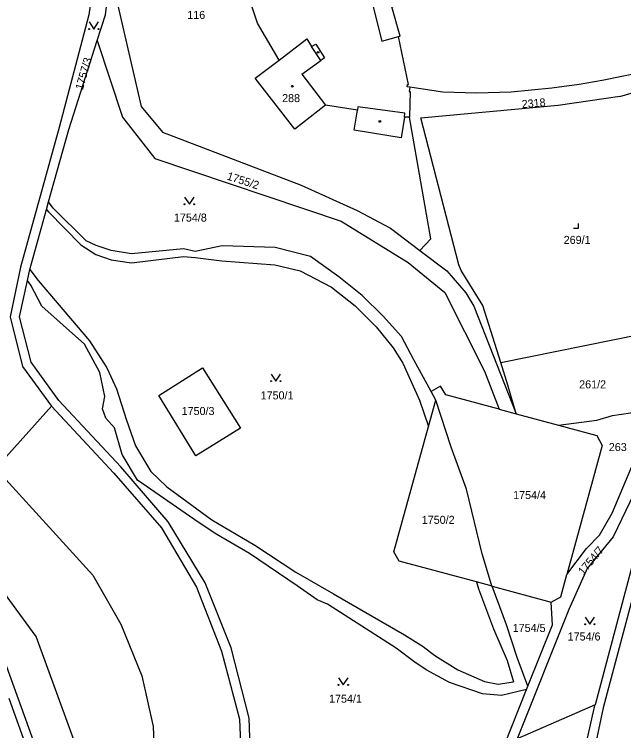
# Model space of a CAD drawing. Extents: x -679220 to -673243, y -1075091 to -1066557.
# Drawn here: x -676549.8 to -676420.8, y -1072087.4 to -1071935.7 of the extents above; entities that cross this region are included whole.
import ezdxf

# ---------------------------------------------------------------- set-up
doc = ezdxf.new("R2010")
doc.units = 0
for name, color, linetype in [('Hranice parcel', 7, 'Continuous'), ('Parcelní čísla', 7, 'Continuous'), ('Vnitřní kresba', 7, 'Continuous'), ('Značky budov', 7, 'Continuous'), ('Značky kultur', 7, 'Continuous')]:
    doc.layers.add(name, color=color, linetype=linetype)

msp = doc.modelspace()

# ---------------------------------------------------------------- linework, layer by layer
at = {"layer": 'Hranice parcel'}
for p, q in [((-676446.81, -1072009.39), (-676405.43, -1072000.99)), ((-676460.57, -1072017.38), (-676461.53, -1072015.53)), ((-676541.89, -1072018.69), (-676553.76, -1072031.84)), ((-676447.16, -1072019.31), (-676443.59, -1072020.28)), ((-676443.59, -1072020.28), (-676434.63, -1072022.7)), ((-676412.72, -1072028.49), (-676426.83, -1072081.87)), ((-676448.65, -1072056.78), (-676436.18, -1072060.17)), ((-676552.37, -1072071.2), (-676542.21, -1072099.31)), ((-676441.35, -1072078.63), (-676441.07, -1072077.93)), ((-676445.97, -1072090.24), (-676441.35, -1072078.63)), ((-676426.83, -1072081.87), (-676443.33, -1072089.08))]:
    msp.add_line(p, q, dxfattribs=at)
for points in [[(-676651.25, -1071520.53), (-676649.67, -1071525.28), (-676636.33, -1071567.59), (-676632.67, -1071580.29), (-676618.91, -1071616.92), (-676601.45, -1071672.26), (-676590.27, -1071707.98), (-676587.53, -1071724.18), (-676588.53, -1071766.09), (-676588.57, -1071776.49), (-676583.64, -1071788.99), (-676568.69, -1071809.98), (-676555.21, -1071828.53), (-676552.27, -1071835.54), (-676544.88, -1071865.16), (-676535.44, -1071910.25), (-676533.59, -1071921.04), (-676532.8, -1071927.61), (-676534.01, -1071935.8), (-676540.25, -1071959.64), (-676548.46, -1071989.23), (-676550.64, -1071999.75), (-676548.02, -1072010.25), (-676541.89, -1072018.69)], [(-676536.59, -1072122.5), (-676533.92, -1072098.22), (-676545.12, -1072067.43), (-676565.16, -1072040.09), (-676600.33, -1072005.09), (-676616.66, -1071979.22), (-676622.81, -1071969.28), (-676636.28, -1071948.34), (-676643.38, -1071915.55), (-676643.27, -1071912.66), (-676641.57, -1071878.93), (-676640.51, -1071869.39), (-676644.08, -1071858.21), (-676648.12, -1071848.64), (-676652.14, -1071843.11), (-676662.12, -1071830.1), (-676667.77, -1071822.29), (-676671.63, -1071816.16), (-676675.84, -1071808.46), (-676684.53, -1071784.41), (-676687.42, -1071776.51), (-676692.78, -1071762.77), (-676693.21, -1071759.8)], [(-676295.13, -1071902.52), (-676296.41, -1071905.95), (-676304.35, -1071909.5), (-676364.66, -1071925.74), (-676375.64, -1071931.09), (-676382.94, -1071938.2), (-676387.67, -1071944.57), (-676393.17, -1071962.19), (-676409.55, -1072024.04), (-676425.12, -1072082.52), (-676427.14, -1072091.8), (-676426.89, -1072108.9), (-676422.15, -1072126.21), (-676412.96, -1072141.55), (-676403.18, -1072152.89), (-676393.86, -1072163.85), (-676389.15, -1072169.1)], [(-676466.17, -1071957.49), (-676467.17, -1071957.46), (-676467.89, -1071961.85), (-676477.86, -1071960.21), (-676477.17, -1071956.02), (-676483.88, -1071954.95), (-676490.43, -1071960.03), (-676498.83, -1071949.2), (-676493.74, -1071945.38), (-676498.32, -1071937.6), (-676499.59, -1071933.8), (-676499.97, -1071930.7), (-676498.81, -1071929.86), (-676501.29, -1071930.55), (-676504.35, -1071920.4), (-676478.53, -1071913.23), (-676478.08, -1071915.44), (-676472.8, -1071914.02), (-676467.67, -1071933.53)], [(-676532.21, -1071941.28), (-676530.45, -1071935.82), (-676529.39, -1071927.09)], [(-676529.39, -1071927.09), (-676522.91, -1071955.2), (-676518.38, -1071960.68), (-676489.07, -1071971.86), (-676477.2, -1071977.24), (-676470.13, -1071980.98), (-676463.93, -1071985.69)], [(-676466.06, -1071951.13), (-676466.62, -1071951.02), (-676466.55, -1071950.53), (-676466.32, -1071950.54), (-676468.43, -1071940.39), (-676468.09, -1071940.3), (-676469.85, -1071934.11), (-676467.67, -1071933.53)], [(-676542.52, -1071975.41), (-676538.26, -1071960.09), (-676532.21, -1071941.28)], [(-676532.21, -1071941.28), (-676526.88, -1071957.48), (-676520.03, -1071966.22), (-676480.59, -1071979.49), (-676466.4, -1071988.24), (-676458.66, -1071994.62), (-676450.24, -1072011.26), (-676447.16, -1072019.31)], [(-676407.29, -1071945.44), (-676417.02, -1071948.01), (-676425.37, -1071949.72), (-676430.22, -1071950.53), (-676436.03, -1071951.34), (-676444.6, -1071952.15), (-676451.96, -1071952.38), (-676459.08, -1071952.16), (-676466.06, -1071951.13)], [(-676446.81, -1072009.39), (-676450.6, -1071997.32), (-676455.21, -1071989.93), (-676455.68, -1071988.73), (-676463.71, -1071957.6), (-676434.64, -1071954.92), (-676421.63, -1071953.01), (-676421.61, -1071953.11), (-676406.22, -1071948.58), (-676402.7, -1071947.59), (-676390.08, -1071946.22)], [(-676466.06, -1071951.13), (-676466.19, -1071952.06), (-676466, -1071952.07), (-676466.17, -1071957.49)], [(-676463.93, -1071985.69), (-676461.59, -1071983.26), (-676466.17, -1071957.49)], [(-676547, -1071992.02), (-676546.49, -1071989.69), (-676542.97, -1071977.01), (-676542.52, -1071975.41)], [(-676461.53, -1072015.53), (-676465.21, -1072008.84), (-676467.86, -1072003.89), (-676471.68, -1071999.63), (-676476.13, -1071995.23), (-676481.11, -1071991.28), (-676487.12, -1071986.98), (-676494.59, -1071985.06), (-676505.82, -1071984.72), (-676511.48, -1071985.89), (-676513.98, -1071985.36), (-676524.96, -1071986.4), (-676529.28, -1071985.72), (-676532.48, -1071984.66), (-676534.57, -1071983.66), (-676541.58, -1071976.77), (-676542.52, -1071975.41)], [(-676463.93, -1071985.69), (-676458.21, -1071990.03), (-676454.22, -1071994.63), (-676452.5, -1071997.49), (-676443.59, -1072020.28)], [(-676500.11, -1072113.78), (-676499.62, -1072097.03), (-676500.1, -1072084.73), (-676503.89, -1072069.84), (-676509.41, -1072056.04), (-676517.24, -1072043.14), (-676527.22, -1072031.51), (-676540.33, -1072017.45), (-676546.23, -1072009.34), (-676548.7, -1071999.72), (-676547, -1071992.02)], [(-676441.35, -1072078.63), (-676446.64, -1072079.9), (-676450.67, -1072079.56), (-676457.64, -1072077.18), (-676462.64, -1072074.44), (-676465.22, -1072072.72), (-676468.93, -1072069.87), (-676483.47, -1072060.58), (-676485.65, -1072059.67), (-676489.93, -1072056.7), (-676499.98, -1072049.83), (-676506.93, -1072045.81), (-676510.86, -1072043.21), (-676523.71, -1072034.33), (-676526.92, -1072028.9), (-676528.54, -1072023.25), (-676530.38, -1072021.18), (-676531.08, -1072019.23), (-676530.64, -1072016.6), (-676531.69, -1072011.51), (-676534.93, -1072005.54), (-676543.94, -1071997.47), (-676546.26, -1071993.04), (-676547, -1071992.02)], [(-676443.59, -1072020.28), (-676445.29, -1072014.21), (-676446.81, -1072009.39)], [(-676519.2, -1072016.38), (-676509.92, -1072010.56), (-676501.93, -1072023.32), (-676511.33, -1072029.17), (-676519.2, -1072016.38)], [(-676447.16, -1072019.31), (-676458.43, -1072016.27), (-676459.55, -1072014.43), (-676461.53, -1072015.53)], [(-676541.89, -1072018.69), (-676528.74, -1072032.82), (-676518.66, -1072044.42), (-676511.2, -1072056.95), (-676505.9, -1072070.52), (-676502.09, -1072084.93), (-676501.62, -1072096.94), (-676502.1, -1072114.34), (-676501.22, -1072116.73), (-676500.34, -1072121.98), (-676502.88, -1072124.51), (-676503.32, -1072130.04), (-676504.31, -1072153.57), (-676506.28, -1072192.84), (-676507.47, -1072212.67), (-676507.15, -1072233.46), (-676502.3, -1072253.2), (-676493.52, -1072270.33), (-676481.52, -1072286.7), (-676450.04, -1072327.35), (-676442.42, -1072339.58), (-676438, -1072351.9), (-676440.64, -1072365.35)], [(-676448.65, -1072056.78), (-676451.96, -1072055.88), (-676468.3, -1072051.44), (-676469.48, -1072049.46), (-676462.13, -1072022.99), (-676460.57, -1072017.38)], [(-676448.65, -1072056.78), (-676448.76, -1072056.48), (-676450.74, -1072049.94), (-676454.08, -1072036.2), (-676457.34, -1072027.31), (-676460.57, -1072017.38)], [(-676434.63, -1072022.7), (-676426.51, -1072021.6), (-676423.16, -1072020.62), (-676413.61, -1072019.21), (-676410.13, -1072018.72)], [(-676434.63, -1072022.7), (-676426.48, -1072024.9), (-676425.38, -1072027.01), (-676432.82, -1072054.31)], [(-676432.82, -1072054.31), (-676428.64, -1072048.81), (-676425.91, -1072045.99), (-676423.22, -1072041.31), (-676416.46, -1072025.25), (-676411.49, -1072023.83)], [(-676412.72, -1072028.49), (-676415.04, -1072029.73), (-676423.02, -1072046.32), (-676428.56, -1072053.03), (-676432.42, -1072061.72), (-676443.33, -1072089.08)], [(-676553.76, -1072031.84), (-676533.17, -1072054.44), (-676527.24, -1072064.82), (-676522.81, -1072075.75), (-676520.39, -1072086.47), (-676519.96, -1072097.33), (-676521.47, -1072117.29)], [(-676436.18, -1072060.17), (-676434.07, -1072059.03), (-676432.82, -1072054.31)], [(-676441.07, -1072077.93), (-676443.33, -1072071.86), (-676445.6, -1072064.92), (-676448.65, -1072056.78)], [(-676441.07, -1072077.93), (-676435.88, -1072064.92), (-676436.18, -1072060.17)], [(-676428.47, -1072088.93), (-676426.88, -1072082.04), (-676426.83, -1072081.87)]]:
    msp.add_lwpolyline(points, dxfattribs=at)
at = {"layer": 'Vnitřní kresba'}
for p, q in [((-676475.5, -1071927.33), (-676471.99, -1071941.39)), ((-676493.74, -1071945.38), (-676487.84, -1071940.91)), ((-676487.84, -1071940.91), (-676486.88, -1071942.52)), ((-676471.99, -1071941.39), (-676468.43, -1071940.39)), ((-676486.88, -1071942.52), (-676485.95, -1071941.99)), ((-676484.93, -1071945.51), (-676486.88, -1071942.52)), ((-676485.95, -1071941.99), (-676484.12, -1071944.94)), ((-676488.94, -1071948.35), (-676484.93, -1071945.51)), ((-676484.12, -1071944.94), (-676484.93, -1071945.51)), ((-676488.94, -1071948.35), (-676483.88, -1071954.95)), ((-676477.05, -1071955.27), (-676477.17, -1071956.02)), ((-676467.14, -1071956.61), (-676477.05, -1071955.27)), ((-676467.17, -1071957.46), (-676467.14, -1071956.61)), ((-676542.97, -1071977.01), (-676542.57, -1071977.52)), ((-676542.57, -1071977.52), (-676535.71, -1071984.51)), ((-676535.71, -1071984.51), (-676532.51, -1071986.56)), ((-676532.51, -1071986.56), (-676529.3, -1071987.71)), ((-676524.98, -1071988.32), (-676514, -1071986.96)), ((-676514, -1071986.96), (-676511.49, -1071987.17)), ((-676529.3, -1071987.71), (-676524.98, -1071988.32)), ((-676511.49, -1071987.17), (-676505.86, -1071987.92)), ((-676505.86, -1071987.92), (-676494.64, -1071988.71)), ((-676546.49, -1071989.69), (-676544.75, -1071992.06)), ((-676494.64, -1071988.71), (-676489.27, -1071990.04)), ((-676489.27, -1071990.04), (-676482.63, -1071993.45)), ((-676544.75, -1071992.06), (-676533.84, -1072004.83)), ((-676482.63, -1071993.45), (-676477.65, -1071997.39)), ((-676477.65, -1071997.39), (-676473.22, -1072001.83)), ((-676473.22, -1072001.83), (-676469.56, -1072006.31)), ((-676533.84, -1072004.83), (-676530.21, -1072010.54)), ((-676469.56, -1072006.31), (-676467.55, -1072009.57)), ((-676467.55, -1072009.57), (-676464.05, -1072017.36)), ((-676530.21, -1072010.54), (-676528.16, -1072014.98)), ((-676528.16, -1072014.98), (-676526.01, -1072021.6)), ((-676464.05, -1072017.36), (-676462.13, -1072022.99)), ((-676526.01, -1072021.6), (-676524.12, -1072027.07)), ((-676524.12, -1072027.07), (-676520.9, -1072032.49)), ((-676520.9, -1072032.49), (-676517.52, -1072035.74)), ((-676517.52, -1072035.74), (-676507.97, -1072042.7)), ((-676507.97, -1072042.7), (-676498.88, -1072048.06)), ((-676498.88, -1072048.06), (-676490.19, -1072053.83)), ((-676490.19, -1072053.83), (-676482.22, -1072058.42)), ((-676451.96, -1072055.88), (-676451.52, -1072057.35)), ((-676451.52, -1072057.35), (-676448.38, -1072065.79)), ((-676482.22, -1072058.42), (-676467.19, -1072067.08)), ((-676448.38, -1072065.79), (-676445.49, -1072072.53)), ((-676467.19, -1072067.08), (-676463.24, -1072069.55)), ((-676463.24, -1072069.55), (-676460.77, -1072071.44)), ((-676460.77, -1072071.44), (-676455.92, -1072074.44)), ((-676445.49, -1072072.53), (-676444.15, -1072077.01)), ((-676455.92, -1072074.44), (-676450.26, -1072076.94)), ((-676450.26, -1072076.94), (-676447.38, -1072077.54)), ((-676447.38, -1072077.54), (-676444.15, -1072077.01)), ((-676546.84, -1072091.68), (-676550.85, -1072080.53))]:
    msp.add_line(p, q, dxfattribs=at)
at = {"layer": 'Značky budov'}
for centre in [(-676485.48, -1071943.76), (-676490.95, -1071950.93), (-676472.4, -1071958.39)]:
    msp.add_circle(centre, 0.175, dxfattribs=at)
at = {"layer": 'Značky kultur'}
for p, q in [((-676430.4, -1071980.96), (-676430.4, -1071979.96)), ((-676431.4, -1071980.96), (-676430.4, -1071980.96))]:
    msp.add_line(p, q, dxfattribs=at)
for points in [[(-676533.95, -1071937.32), (-676532.95, -1071938.82), (-676531.95, -1071937.32)], [(-676513.73, -1071974.41), (-676512.73, -1071975.91), (-676511.73, -1071974.41)], [(-676495.44, -1072011.86), (-676494.44, -1072013.36), (-676493.44, -1072011.86)], [(-676428.96, -1072063.34), (-676427.96, -1072064.84), (-676426.96, -1072063.34)], [(-676481.15, -1072076.17), (-676480.15, -1072077.67), (-676479.15, -1072076.17)]]:
    msp.add_lwpolyline(points, dxfattribs=at)
for centre in [(-676533.95, -1071938.82), (-676531.95, -1071938.82), (-676513.73, -1071975.91), (-676511.73, -1071975.91), (-676495.44, -1072013.36), (-676493.44, -1072013.36), (-676428.96, -1072064.84), (-676426.96, -1072064.84), (-676481.15, -1072077.67), (-676479.15, -1072077.67)]:
    msp.add_circle(centre, 0.1, dxfattribs=at)

# ---------------------------------------------------------------- texts
at = {"layer": 'Parcelní čísla'}
for s, p in [('116', (-676513.17, -1071936.68)), ('288', (-676493.1, -1071954.29)), ('1754/8', (-676515.99, -1071979.58)), ('269/1', (-676433.5, -1071984.31)), ('261/2', (-676430.22, -1072014.89)), ('1750/1', (-676497.64, -1072017.22)), ('1750/3', (-676514.36, -1072020.53)), ('263', (-676423.95, -1072028.16)), ('1754/4', (-676444.2, -1072038.32)), ('1750/2', (-676463.54, -1072043.57)), ('1754/5', (-676444.29, -1072066.46)), ('1754/6', (-676432.66, -1072068.27)), ('1754/1', (-676483.16, -1072081.43))]:
    msp.add_text(s, height=1.7, dxfattribs=at).set_placement(p)
for s, rotation, p in [('1757/3', 74, (-676535.28, -1071951.83)), ('2318', 5, (-676442.31, -1071955.58)), ('1755/2', 342, (-676504.92, -1071970.64)), ('1754/7', 50, (-676429.34, -1072054.54))]:
    msp.add_text(s, height=1.7, rotation=rotation, dxfattribs=at).set_placement(p)

doc.saveas('drawing.dxf')
